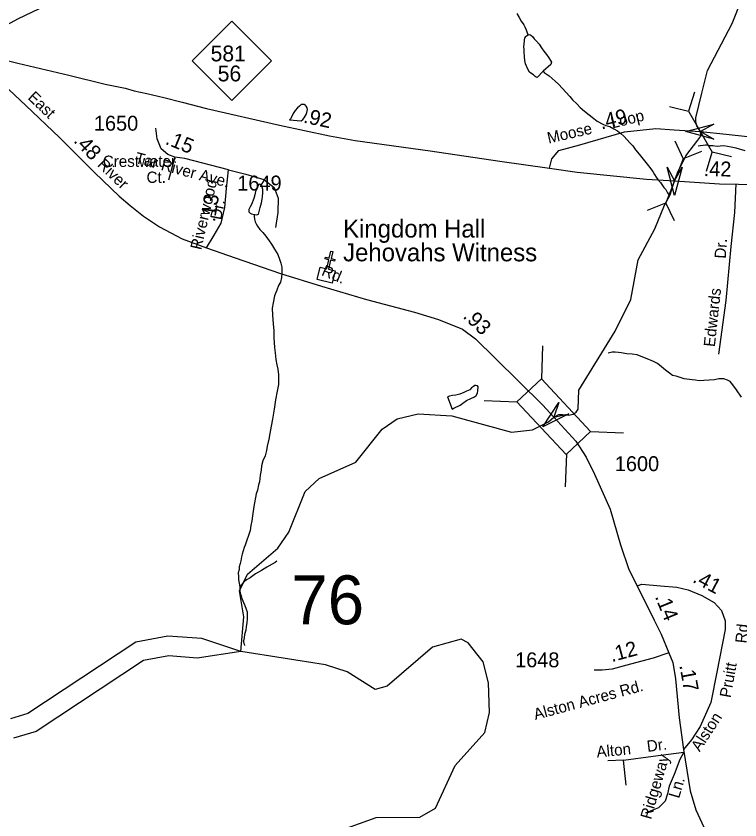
# Model space of a CAD drawing. Extents: x 2126262 to 2293712, y 749403 to 919119.
# Drawn here: x 2211347 to 2217420, y 848545 to 855288 of the extents above; entities that cross this region are included whole.
import ezdxf

# ---------------------------------------------------------------- set-up
doc = ezdxf.new("R2010")
doc.units = 0
for name, color, linetype in [('Exist Cultural Church CELL', 7, 'Continuous'), ('Exist Cultural Church Label', 7, 'Continuous'), ('Exist Hydrographic Creek Single Shore', 7, 'Continuous'), ('Exist Hydrographic Misc Water Feature', 7, 'Continuous'), ('Exist Hydrographic River Shore', 7, 'Continuous'), ('Exist Road Non-System Type 51', 7, 'Continuous'), ('Exist Road Non-System Type 51 Label', 7, 'Continuous'), ('Exist Road Primary NC Attributed', 7, 'Continuous'), ('Exist Road Primary NC Service Mileage Hundredths English Label', 7, 'Continuous'), ('Exist Road Primary NC Shield CELL', 7, 'Continuous'), ('Exist Road Primary NC Shield Number Label', 7, 'Continuous'), ('Exist Road Primary NC UnDivided 4 Lane Attributed', 7, 'Continuous'), ('Exist Road Secondary Mileage Hundredths English Label', 7, 'Continuous'), ('Exist Road Secondary Structure Culvert Attributed CELL', 7, 'Continuous'), ('Exist Road Secondary Structure Culvert CELL', 7, 'Continuous'), ('Exist Road Secondary Structure Standard Bridge Attributed CELL', 7, 'Continuous'), ('Exist Road Secondary Structure Standard Bridge CELL', 7, 'Continuous'), ('Exist Road Secondary Structure Standard Bridge Number Label', 7, 'Continuous'), ('Exist Road Secondary Type 51 Attributed', 7, 'Continuous'), ('Exist Road Secondary Type 51 Label', 7, 'Continuous'), ('Exist Road Secondary Type 51 Number Label', 7, 'Continuous')]:
    doc.layers.add(name, color=color, linetype=linetype)

msp = doc.modelspace()

# ---------------------------------------------------------------- linework, layer by layer
at = {"layer": 'Exist Cultural Church CELL'}
msp.add_lwpolyline([(2213897.3, 853182.4), (2213952.7, 853169.1), (2213970.6, 853243.1), (2213939.5, 853250.7), (2213943.3, 853266.2), (2213974.4, 853258.7), (2213988.5, 853317.1), (2214004.1, 853313.3), (2213989.9, 853254.9), (2214021, 853247.4), (2214017.3, 853231.8), (2213986.2, 853239.4), (2213968.2, 853165.4), (2214024.3, 853151.7), (2213999.2, 853048.2), (2213872.3, 853079)], close=True, dxfattribs=at)
at = {"layer": 'Exist Hydrographic Creek Single Shore'}
msp.add_lwpolyline([(2213233.4, 849957.6), (2213256.4, 850249.1), (2213221.3, 850466.3), (2213287.3, 850605.9), (2213543.5, 850823.7), (2213634.5, 850959.7), (2213773.3, 851301.1), (2213889.4, 851410.3), (2214197.4, 851545), (2214419.4, 851822.5), (2214544.3, 851908.5), (2214719.4, 851950.8), (2215002.4, 851935.1), (2215503.3, 851796.8), (2215678.5, 851816.1), (2215812.8, 851884.8), (2215858, 851923.8), (2215899.4, 851945.3), (2215930.9, 851946.2), (2215980.5, 851939.8), (2216020.1, 851948), (2216046.3, 851966), (2216063.4, 851989.5), (2216067.4, 852149.2), (2216372.3, 852644.8), (2216503.4, 852911.1), (2216567.4, 853244.4), (2216707.4, 853503.9), (2216786.3, 853703.2), (2216835, 853788.9), (2216872, 853906.1), (2216897.2, 853972.9), (2216966.6, 854115.4), (2217067.6, 854248), (2217084.7, 854269.6), (2217091, 854287.7), (2217088.1, 854319.3), (2217058.5, 854367.1), (2217050.4, 854397.7), (2217049.5, 854434.7), (2217099.5, 854640.7), (2217148.5, 854833.2), (2217354.3, 855225.8), (2217435.3, 855434.1)], dxfattribs=at)
at = {"layer": 'Exist Hydrographic Misc Water Feature'}
for points in [[(2215549.2, 855309.4), (2215567.5, 855277.6), (2215583.9, 855245.7), (2215605.8, 855215.9), (2215614, 855197.9), (2215626.1, 855174), (2215630.2, 855166), (2215638.2, 855140.1), (2215642.5, 855132.1)], [(2215770.5, 854825.1), (2215718.8, 854772.8), (2215710.8, 854774.7), (2215700.7, 854782.7), (2215686.8, 854794.5), (2215666.5, 854808.4), (2215654.6, 854818.4), (2215640.3, 854844.2), (2215622, 854888.1), (2215616.1, 854916), (2215611.8, 854947.9), (2215609.3, 854992), (2215609.3, 855012), (2215607, 855029.9), (2215610.9, 855056), (2215612.8, 855080), (2215612.8, 855091.9), (2215616.5, 855104), (2215624.5, 855116), (2215630.6, 855124), (2215642.5, 855132.1)], [(2215642.5, 855132.1), (2215656.2, 855134.2), (2215666.5, 855128.3), (2215678.6, 855116.4), (2215694.6, 855096.5), (2215712.8, 855076.7), (2215735, 855052.8), (2215755.1, 855020.9), (2215775.2, 854995.1), (2215797.5, 854965.3), (2215817.8, 854937.4), (2215831.8, 854915.6), (2215840, 854901.6), (2215834, 854883.5), (2215770.5, 854825.1)], [(2215770.5, 854825.1), (2215776.6, 854815.2), (2215818.9, 854787.4), (2215869.1, 854741.8), (2215897.2, 854716), (2215993.8, 854612.7), (2216014.1, 854586.9), (2216050.4, 854551.2), (2216078.5, 854521.3), (2216116.8, 854489.6), (2216195.1, 854428.1), (2216223.2, 854406.4), (2216269.4, 854382.7), (2216295.6, 854370.8), (2216327.6, 854361.1), (2216361.6, 854343.4), (2216393.8, 854325.5), (2216419.9, 854303.7), (2216446.1, 854279.9), (2216500.2, 854222.3), (2216522.6, 854198.5), (2216544.7, 854166.7), (2216575.1, 854128.9), (2216651.6, 854033.4), (2216661.8, 854019.5), (2216688.1, 853985.7), (2216702, 853959.8), (2216716.4, 853935.9), (2216730.3, 853916), (2216752.5, 853892.1), (2216764.8, 853874.3), (2216782.8, 853850.4), (2216799, 853832.5), (2216811.1, 853806.6), (2216825.2, 853784.7)], [(2213640, 854418.7), (2213738, 854409.3), (2213754, 854419.4), (2213763.8, 854435.5), (2213779.6, 854463.6), (2213785.6, 854479.6), (2213791.3, 854505.7), (2213789.2, 854519.6), (2213781, 854533.6), (2213775.1, 854539.5), (2213765.1, 854545.4), (2213751.1, 854547.3), (2213739, 854545.3), (2213725.3, 854533.2), (2213709.3, 854519.1), (2213689.6, 854494.9), (2213671.5, 854470.8), (2213653.7, 854434.7), (2213648, 854424.7), (2213640, 854418.7)], [(2217462.6, 854159), (2217388.3, 854180.4), (2217346.3, 854190), (2217284.4, 854199.7), (2217254.2, 854197.6), (2217228.4, 854195.4), (2217210.3, 854197.2), (2217192.3, 854199.1), (2217168.3, 854200.9), (2217146.4, 854204.8), (2217132.2, 854204.7), (2217110.3, 854202.5), (2217090.4, 854200.4), (2217068.2, 854196.2)], [(2213343.5, 853624.9), (2213349.6, 853622.9), (2213363.6, 853621), (2213373.6, 853623.1), (2213379.6, 853627.1), (2213385.3, 853649.1), (2213394.9, 853681.2), (2213406.8, 853721.3), (2213410.5, 853753.3), (2213414.6, 853775.3), (2213414.2, 853789.3), (2213416.3, 853793.3), (2213418.1, 853833.3), (2213412, 853853.2), (2213407.9, 853863.2), (2213403.8, 853869.2), (2213397.8, 853875.1), (2213389.8, 853877.1), (2213383.9, 853875.1), (2213375.9, 853865), (2213370.1, 853844.9), (2213356.4, 853816.9), (2213350.2, 853788.8), (2213340.6, 853758.8), (2213321.1, 853708.7), (2213311.1, 853688.6), (2213299.4, 853664.6), (2213299.4, 853646.6), (2213301.6, 853642.5), (2213311.5, 853634.6), (2213321.5, 853630.7), (2213333.6, 853626.7), (2213343.5, 853624.9)], [(2213343.5, 853624.9), (2213345.5, 853608.9), (2213347.8, 853584.9), (2213354.1, 853562.9), (2213362.1, 853545), (2213372.4, 853527), (2213392.3, 853499.3), (2213416.5, 853473.4), (2213440.9, 853441.6), (2213469, 853401.8), (2213489.3, 853375.9), (2213515.5, 853334.1), (2213541.8, 853288.3), (2213557.9, 853250.4), (2213568.2, 853216.5), (2213576.6, 853180.6), (2213576.8, 853132.6), (2213573.1, 853096.6), (2213565.3, 853056.5), (2213549.5, 853028.5), (2213535.8, 852988.4), (2213516.1, 852942.2), (2213502.6, 852882.2), (2213496.8, 852838.2), (2213499.3, 852780.2), (2213503.8, 852706.2), (2213508.3, 852648.3), (2213510.6, 852590.4), (2213515.1, 852508.3), (2213519.6, 852464.4), (2213525.8, 852406.5), (2213534, 852362.6), (2213544.2, 852326.7), (2213548.7, 852278.7), (2213547.3, 852196.7), (2213537.4, 852140.7), (2213524.1, 852068.6), (2213512.8, 851990.5), (2213497.3, 851906.5), (2213485.8, 851848.4), (2213476.1, 851786.4), (2213466.5, 851738.3), (2213454.8, 851680.2), (2213449.1, 851644.3), (2213437.4, 851598.2), (2213415.8, 851558), (2213406, 851516), (2213402.3, 851478), (2213394.5, 851437.9), (2213389, 851379.9), (2213381, 851355.8), (2213371.4, 851311.8), (2213361.5, 851279.7), (2213340.4, 851173.6), (2213330.8, 851095.6), (2213325.2, 851053.5), (2213317.6, 851013.5), (2213309.8, 850973.5), (2213300, 850939.4), (2213280.3, 850883.3), (2213268.6, 850849.2), (2213260.8, 850831.2), (2213243, 850775.1), (2213237.2, 850751), (2213231.5, 850719.1), (2213225.8, 850695), (2213219.8, 850667), (2213218, 850645), (2213210.4, 850618.9), (2213212.6, 850587), (2213212.6, 850559), (2213218.8, 850531), (2213220.8, 850517), (2213224.7, 850497)], [(2217434.5, 852091.5), (2217392.2, 852153.1), (2217360, 852194.9), (2217337.9, 852222.8), (2217315.7, 852234.6), (2217283.7, 852244.3), (2217243.8, 852246.1), (2217205.8, 852237.8), (2217117.9, 852231.2), (2217077.9, 852229), (2217045.9, 852234.7), (2217019.8, 852236.6), (2216951.8, 852246.1), (2216885.5, 852267.7), (2216855.6, 852273.4), (2216829.6, 852293.2), (2216795.3, 852319), (2216763.1, 852346.8), (2216729.1, 852372.5), (2216694.8, 852390.3), (2216642.8, 852411.9), (2216592.5, 852431.6), (2216556.6, 852447.3), (2216514.6, 852453), (2216470.5, 852454.7), (2216424.6, 852462.4), (2216400.6, 852466.2), (2216374.5, 852468), (2216348.5, 852467.9), (2216314.5, 852461.6)], [(2214965.6, 852094.5), (2215004.4, 851990.8), (2215020, 851998.9), (2215074.1, 852025.2), (2215095.8, 852041.4), (2215125.6, 852063.6), (2215163.5, 852079.9), (2215193.2, 852094.1), (2215207.4, 852106.1), (2215217.2, 852124.2), (2215221.1, 852148.3), (2215222.8, 852178.3), (2215216.8, 852186.2), (2215204.7, 852190.1), (2215196.7, 852188.1), (2215184.8, 852182), (2215168.8, 852169.9), (2215153, 852153.8), (2215127, 852141.6), (2215103.2, 852129.5), (2215069.4, 852117.2), (2215037.2, 852107), (2215007.3, 852104.7), (2214983.5, 852098.6), (2214965.6, 852094.5)], [(2213535.6, 850715.1), (2213519.6, 850703), (2213495.6, 850690.9), (2213449.9, 850664.5), (2213406, 850638.3), (2213354.3, 850609.9), (2213310.5, 850575.6), (2213280.5, 850557.4), (2213260.8, 850541.3), (2213246.9, 850527.2), (2213232.9, 850507.1), (2213224.7, 850497)], [(2213224.7, 850497), (2213223.3, 850467), (2213227.2, 850447.1), (2213235.6, 850423.2), (2213241.8, 850401.2), (2213249.8, 850383.3), (2213256.1, 850367.3), (2213266, 850343.4), (2213278.3, 850311.5), (2213286.5, 850291.5), (2213286.5, 850265.5), (2213286.9, 850229.6), (2213283, 850201.5), (2213277.2, 850165.5), (2213273.5, 850135.5), (2213263.7, 850101.4), (2213260, 850073.5), (2213256.1, 850047.4), (2213256.3, 850037.4), (2213258.4, 850023.5), (2213262.3, 850013.5), (2213264.3, 850007.5)]]:
    msp.add_lwpolyline(points, dxfattribs=at)
at = {"layer": 'Exist Hydrographic River Shore'}
for points in [[(2213233.4, 849957.6), (2212905.2, 850067.2), (2212620, 850085.6), (2212352.2, 850036.4), (2211444.4, 849436), (2211301, 849393.5)], [(2214018.4, 848438.8), (2214367.4, 848566.2), (2214734.4, 848568.4), (2214866.5, 848644.4), (2215030.5, 849001.8), (2215278.4, 849278.9), (2215319.4, 849445.3), (2215309.4, 849694.8), (2215266.5, 849869.5), (2215140.4, 850029.6), (2215081.3, 850060.4), (2214840.4, 849993.2), (2214459.4, 849666.5), (2214359.4, 849639), (2214125.4, 849788.2), (2213942.5, 849844.5), (2213233.4, 849957.6)], [(2213233.4, 849957.6), (2212865.8, 849901.4), (2212628.8, 849920.4), (2212414.8, 849881.1), (2211514.4, 849285.6), (2211326, 849229.8)]]:
    msp.add_lwpolyline(points, dxfattribs=at)
at = {"layer": 'Exist Road Non-System Type 51'}
msp.add_line((2212679.3, 854103.5), (2212625.2, 853913.1), dxfattribs=at)
for points in [[(2213129.2, 853999.5), (2213275.2, 853963.3), (2213425.9, 853918.7), (2213512.3, 853851.6), (2213545.8, 853759.5), (2213543, 853639.4), (2213523.5, 853513.8)], [(2217385.6, 853880.7), (2217374.5, 853640.6), (2217343.8, 853355.8), (2217301.9, 852902), (2217239.2, 852451.1)], [(2216444, 849045.4), (2216691.9, 849078.3), (2216948.9, 849114)], [(2216948.9, 849114), (2216915.7, 849052), (2216867.4, 848926.8), (2216825.8, 848828), (2216812.6, 848764.4), (2216792.8, 848700.7), (2216738, 848645.8), (2216623.9, 848601.9)], [(2216444, 849045.4), (2216312.3, 849041)], [(2216465.9, 848836.8), (2216444, 849045.4)]]:
    msp.add_lwpolyline(points, dxfattribs=at)
at = {"layer": 'Exist Road Primary NC Attributed'}
msp.add_lwpolyline([(2215822.9, 854013.7), (2216054.7, 853978.1), (2216637.1, 853918.8), (2216872, 853906.1), (2217248.1, 853881.1), (2218045.5, 853867.8)], dxfattribs=at)
at = {"layer": 'Exist Road Primary NC Shield CELL'}
msp.add_lwpolyline([(2212823, 854913), (2213156, 855246), (2213489, 854913), (2213156, 854580)], close=True, dxfattribs=at)
at = {"layer": 'Exist Road Primary NC UnDivided 4 Lane Attributed'}
msp.add_lwpolyline([(2211078.5, 854962.9), (2211362.1, 854894.4), (2211788.9, 854793.5), (2212095, 854717.8), (2212260.8, 854683.7), (2212338.9, 854662.3), (2212443, 854639.2), (2212587.1, 854604.3), (2212739.5, 854565.9), (2212944.5, 854514.2), (2213557.7, 854372.5), (2213977.7, 854283.1), (2214191.8, 854244.7), (2214821.1, 854156.7), (2215405.7, 854070.4), (2215822.9, 854013.7)], dxfattribs=at)
at = {"layer": 'Exist Road Secondary Structure Culvert Attributed CELL'}
for points in [[(2217201.7, 854256.2), (2216966.2, 854319.3), (2217201.7, 854382.4), (2217088.1, 854319.3)], [(2216935.1, 854019.8), (2216872, 853784.2), (2216808.9, 854019.8), (2216872, 853906.1)]]:
    msp.add_lwpolyline(points, close=True, dxfattribs=at)
at = {"layer": 'Exist Road Secondary Structure Culvert CELL'}
for p, q in [((2217037.6, 854650.9), (2216989.5, 854491.5)), ((2216827.7, 854530.8), (2216989.5, 854491.5)), ((2216989.5, 854491.5), (2217186.6, 854147.1)), ((2216873.3, 854241.6), (2216944.2, 854090.9)), ((2217098.6, 854153.5), (2216944.2, 854090.9)), ((2217138.6, 853987.6), (2217186.6, 854147.1)), ((2217348.5, 854107.8), (2217186.6, 854147.1)), ((2216944.2, 854090.9), (2216799.7, 853721.4)), ((2216645.4, 853658.8), (2216799.7, 853721.4)), ((2216870.6, 853570.7), (2216799.7, 853721.4))]:
    msp.add_line(p, q, dxfattribs=at)
at = {"layer": 'Exist Road Secondary Structure Standard Bridge Attributed CELL'}
msp.add_lwpolyline([(2215984.8, 851952.4), (2215767.1, 851842.6), (2215900.7, 852046.5), (2215858, 851923.8)], close=True, dxfattribs=at)
at = {"layer": 'Exist Road Secondary Structure Standard Bridge CELL'}
for p, q in [((2215764.7, 852521.5), (2215755.1, 852245.7)), ((2215272.8, 852062.8), (2215548.6, 852053.1)), ((2216166.4, 851802.8), (2216442.2, 851793.2)), ((2215964.6, 851614.6), (2215954.9, 851338.8))]:
    msp.add_line(p, q, dxfattribs=at)
msp.add_lwpolyline([(2215755.1, 852245.7), (2216167.4, 851803.7), (2215960.9, 851611.1), (2215548.6, 852053.1)], close=True, dxfattribs=at)
at = {"layer": 'Exist Road Secondary Type 51 Attributed'}
for points in [[(2211078.5, 854962.9), (2211112.7, 855058.3), (2211154.6, 855128.1), (2211213.2, 855185.4), (2211361, 855265), (2211601.7, 855378.8), (2211793.6, 855467.7), (2212074, 855626.8), (2212296.5, 855761.6), (2212505.7, 855884.4), (2212711.5, 856010.8), (2212860.8, 856101.5), (2213005.1, 856198.6), (2213118.9, 856255.2), (2213159.5, 856275.5), (2213218.4, 856295.9), (2213289.4, 856322.3), (2213512.7, 856385.2), (2213785.6, 856453.4), (2213914.6, 856489), (2214041.5, 856526.6), (2214208.8, 856572.4)], [(2211078.5, 854962.9), (2211077.6, 854930.4), (2211080.3, 854894.4), (2211084.8, 854871.9), (2211095.5, 854852.4), (2211190.4, 854760.2), (2211427.5, 854539.6), (2211710.8, 854270.2), (2212003.7, 853977), (2212213, 853778.8), (2212303.4, 853698.5), (2212415, 853609.2), (2212548.9, 853521.2), (2212741.4, 853419.3), (2212943.1, 853343.2)], [(2213129.2, 853999.5), (2212761.6, 854093.7), (2212679.3, 854103.5), (2212619.3, 854127.2), (2212564.9, 854173.3), (2212530.1, 854259.9), (2212519.1, 854347.3)], [(2215822.9, 854013.7), (2215842.4, 854091.8), (2215901, 854161.6), (2216076.8, 854209.1), (2216450.2, 854317.7), (2216714.7, 854345.3), (2216868.1, 854334.1), (2217088.1, 854319.3)], [(2217088.1, 854319.3), (2217303.4, 854297.8), (2217484.7, 854278.3), (2217702.3, 854191.7), (2217892, 854099.6), (2217992.5, 854021.4), (2218025.9, 853965.5), (2218045.5, 853867.8)], [(2212943.1, 853343.2), (2213009.4, 853450.2), (2213066.5, 853552.1), (2213097.1, 853682.6), (2213112.5, 853843.1), (2213129.2, 853999.5)], [(2212943.1, 853343.2), (2213185.8, 853259.4), (2213565.9, 853128.9), (2213909.1, 853022.8), (2214285.7, 852911.1), (2214688.9, 852803.6), (2214889.7, 852742.1), (2215093.4, 852661.2), (2215202.2, 852580.2), (2215369.6, 852415.4), (2215764.4, 852025.9), (2215858, 851923.8)], [(2215858, 851923.8), (2216043.4, 851721.5), (2216129.9, 851587.5), (2216199.6, 851445.1), (2216331.4, 851151.2), (2216417.9, 850853.8), (2216487, 850646.5), (2216556.7, 850509.7)], [(2216556.7, 850509.7), (2216597.9, 850523.1), (2216754.1, 850509.2), (2216890.8, 850498), (2216984.3, 850475.7), (2217101.5, 850426.8), (2217204.1, 850368.8), (2217265.5, 850300.4), (2217296.2, 850213.8), (2217297.5, 850141.2), (2217226.4, 849783.3), (2217175.1, 849530), (2217085.8, 849327.5), (2217014.7, 849215.8), (2216945.2, 849136.6)], [(2216556.7, 850509.7), (2216701.1, 850220), (2216758.3, 850102.7), (2216823.9, 849946.3)], [(2216823.9, 849946.3), (2216692.7, 849901.7), (2216501.6, 849850), (2216347.2, 849808.5), (2216264.9, 849800.1), (2216197.9, 849800.1)], [(2216823.9, 849946.3), (2216858, 849866.1), (2216880.3, 849727.8), (2216908.9, 849400.4), (2216945.2, 849136.6)], [(2216945.2, 849136.6), (2217002.4, 848788.9), (2217049.8, 848628.4), (2217170.5, 848368), (2217220.7, 848270.3), (2217260.5, 848180.2), (2217360.9, 848022.4), (2217628, 847516.3), (2217868.7, 847110.8), (2218208.3, 846723.3), (2218400, 846537.2)]]:
    msp.add_lwpolyline(points, dxfattribs=at)

# ---------------------------------------------------------------- texts
at = {"layer": 'Exist Cultural Church Label'}
for s, p in [('Kingdom Hall', (2214090.9, 853430.2)), ('Jehovahs Witness', (2214090.9, 853231))]:
    msp.add_text(s, height=150, dxfattribs=at).set_placement(p)
at = {"layer": 'Exist Road Non-System Type 51 Label'}
for s, rotation, p in [('Crestwater', 0.14472, (2212074.6, 854022.7)), ('Ct.', 0.11338, (2212441.5, 853888.7)), ('Dr.', 86.37345, (2217300.9, 853251.3)), ('Edwards', 83.82981, (2217209.3, 852509.8)), ('Dr.', 7.10121, (2216644.7, 849114.6)), ('Alton', 5.49759, (2216220.9, 849068)), ('Ridgeway', 73.72019, (2216673.4, 848543.3)), ('Ln.', 73.61016, (2216909.1, 848719.7))]:
    msp.add_text(s, height=95, rotation=rotation, dxfattribs=at).set_placement(p)
at = {"layer": 'Exist Road Primary NC Service Mileage Hundredths English Label'}
for s, rotation, p in [('.92', 347.98625, (2213751.6, 854395.1)), ('.42', 359.04481, (2217115, 853945.8))]:
    msp.add_text(s, height=125, rotation=rotation, dxfattribs=at).set_placement(p)
at = {"layer": 'Exist Road Primary NC Shield Number Label'}
for s, p in [('581', (2212979, 854908.6)), ('56', (2213038.4, 854740.6))]:
    msp.add_text(s, height=132.5, dxfattribs=at).set_placement(p)
at = {"layer": 'Exist Road Secondary Mileage Hundredths English Label'}
for s, rotation, p in [('.49', 14.03013, (2216258, 854336.3)), ('.48', 313.45451, (2211822.7, 854237.6)), ('.15', 337.71526, (2212591.2, 854217.8)), ('.13', 80.95578, (2213014.3, 853556.4)), ('.93', 316.37812, (2215090.2, 852762.7)), ('.41', 332.06606, (2217015.6, 850544.1)), ('.14', 292.22246, (2216704.8, 850417.5)), ('.12', 15.12601, (2216344.7, 849868)), ('.17', 280.48903, (2216911.3, 849841))]:
    msp.add_text(s, height=125, rotation=rotation, dxfattribs=at).set_placement(p)
at = {"layer": 'Exist Road Secondary Structure Standard Bridge Number Label'}
msp.add_text('76', height=410.1, dxfattribs=at).set_placement((2213656.7, 850185.8))
at = {"layer": 'Exist Road Secondary Type 51 Label'}
for s, rotation, p in [('East', 316.00503, (2211438.9, 854598.7)), ('Loop', 14.03013, (2216349.4, 854344.9)), ('Moose', 12.96796, (2215814.9, 854218.2)), ('Tar River Ave.', 345.16152, (2212337.9, 854056.8)), ('River', 316.25733, (2212022.4, 854033.6)), ('Riverwood', 76.97264, (2212899.6, 853321.7)), ('Dr.', 78.59479, (2213066.9, 853573.9)), ('Rd.', 337.33279, (2213902.5, 853116.1)), ('Rd.', 83.77499, (2217474.5, 850022.9)), ('Pruitt', 79.74719, (2217341.7, 849564.7)), ('Alston Acres Rd.', 15.12601, (2215703.4, 849382.5)), ('Alston', 56.95267, (2217082.2, 849111.3))]:
    msp.add_text(s, height=95, rotation=rotation, dxfattribs=at).set_placement(p)
at = {"layer": 'Exist Road Secondary Type 51 Number Label'}
for s, p in [('1650', (2211999.6, 854327)), ('1649', (2213202.8, 853825)), ('1600', (2216370.2, 851470.7)), ('1648', (2215533.5, 849825.1))]:
    msp.add_text(s, height=125, dxfattribs=at).set_placement(p)

doc.saveas('drawing.dxf')
